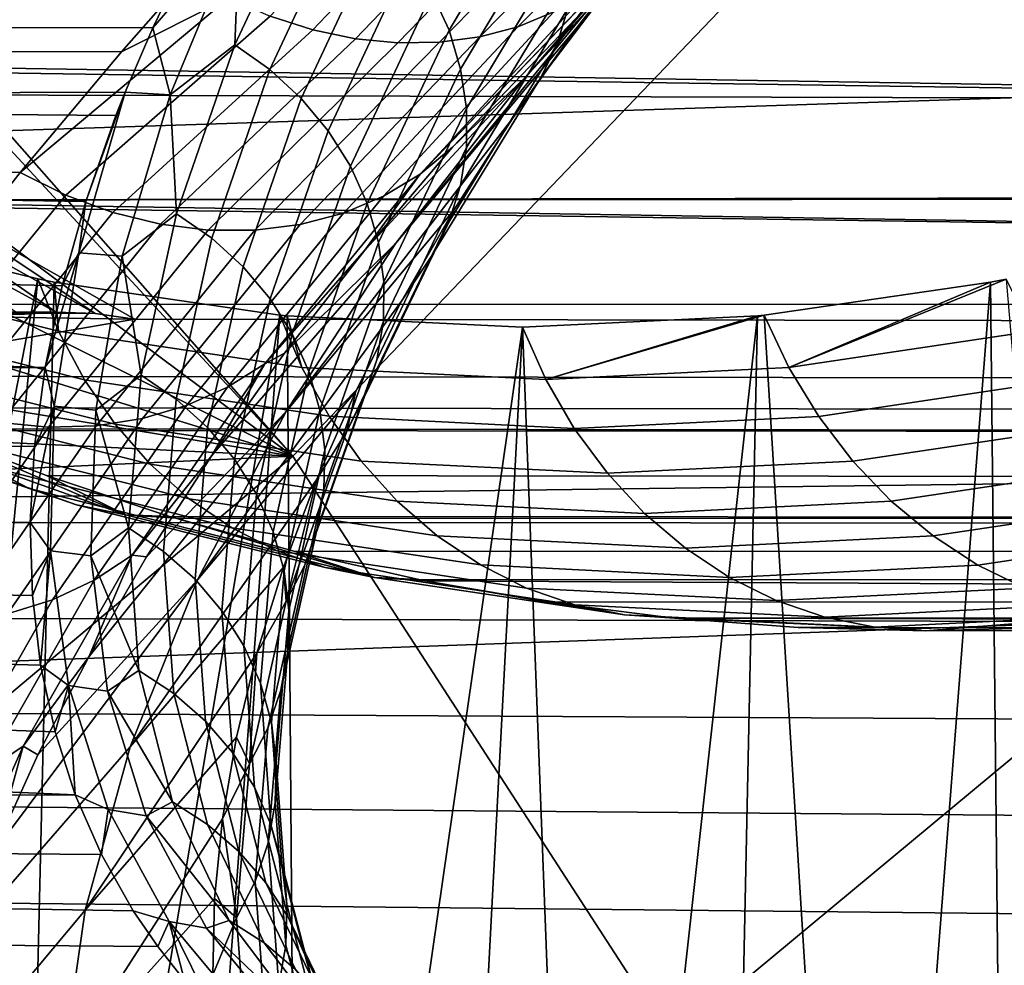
# Model space of a CAD drawing. Header units: metres. Extents: x -240 to 45, y -77 to 27.
# Tile 407 of 656: x -177.7 to -176.746, y -6.174 to -5.258. Entities that reach past the tile are written whole.
import ezdxf

# ---------------------------------------------------------------- set-up
doc = ezdxf.new("R2010")
doc.units = ezdxf.units.M
doc.layers.add('solid_102011X2', color=7, linetype='CONTINUOUS')

msp = doc.modelspace()

# ---------------------------------------------------------------- linework, layer by layer
at = {"layer": 'solid_102011X2'}
for points in [[(-176.311295, -5.618965, 306.317657), (-176.8311, -5.04986, 305.192413), (-176.327621, -4.420082, 305.59787), (-175.707748, -4.995234, 306.818787)], [(-176.691635, -4.814331, 346.432526), (-178.520508, -4.868309, 345.043213), (-178.387573, -5.38763, 344.89267), (-176.562241, -5.3279, 346.281921)], [(-176.93483, -5.00204, 288.428101), (-177.209381, -5.313276, 288.579071), (-177.064377, -5.155634, 288.254364), (-176.849106, -4.9178, 288.261261)], [(-177.435196, -5.680903, 304.680817), (-177.941284, -5.106142, 303.549133), (-177.854187, -5.003017, 303.621399), (-176.8311, -5.04986, 305.192413)], [(-176.93483, -5.00204, 288.428101), (-177.015396, -5.088372, 288.598755), (-177.209381, -5.313276, 288.579071)], [(-177.068115, -6.247555, 305.634003), (-177.435196, -5.680903, 304.680817), (-176.8311, -5.04986, 305.192413), (-176.311295, -5.618965, 306.317657)], [(-177.415985, -5.267563, 287.840149), (-177.457184, -5.25433, 287.825897), (-177.279648, -5.066448, 287.483551), (-177.238571, -5.081423, 287.49881)], [(-177.198563, -5.060447, 289.252808), (-177.30043, -5.23182, 289.605286), (-177.283859, -5.268116, 289.592499), (-177.181747, -5.096867, 289.240692)], [(-177.182327, -5.250366, 287.970673), (-177.217072, -5.264695, 287.944946), (-177.039322, -5.085276, 287.610657), (-177.004471, -5.071769, 287.638)], [(-177.041412, -5.074981, 288.828491), (-177.168686, -5.247058, 289.172272), (-177.179276, -5.282065, 289.151855), (-177.05127, -5.109769, 288.807343)], [(-177.374557, -5.276285, 287.856964), (-177.415985, -5.267563, 287.840149), (-177.238571, -5.081423, 287.49881), (-177.197159, -5.091785, 287.516815)], [(-177.217072, -5.264695, 287.944946), (-177.254166, -5.274549, 287.92038), (-177.076538, -5.094118, 287.584503), (-177.039322, -5.085276, 287.610657)], [(-177.33342, -5.280382, 287.876129), (-177.374557, -5.276285, 287.856964), (-177.197159, -5.091785, 287.516815), (-177.155975, -5.097394, 287.537262)], [(-177.090317, -5.176075, 288.772614), (-177.335373, -5.47442, 288.913605), (-177.209381, -5.313276, 288.579071), (-177.015396, -5.088372, 288.598755)], [(-177.254166, -5.274549, 287.92038), (-177.293106, -5.2798, 287.897339), (-177.115601, -5.098175, 287.559937), (-177.076538, -5.094118, 287.584503)], [(-177.293106, -5.2798, 287.897339), (-177.33342, -5.280382, 287.876129), (-177.155975, -5.097394, 287.537262), (-177.115601, -5.098175, 287.559937)], [(-177.181747, -5.096867, 289.240692), (-177.283859, -5.268116, 289.592499), (-177.272644, -5.30569, 289.577728), (-177.170181, -5.134474, 289.226288)], [(-177.435196, -5.680903, 304.680817), (-177.952698, -5.119415, 303.539612), (-177.941284, -5.106142, 303.549133)], [(-177.412399, -5.112912, 289.632385), (-177.491348, -5.282135, 289.996704), (-177.457382, -5.306265, 289.992218), (-177.378571, -5.137469, 289.629517)], [(-177.486923, -5.168279, 289.793701), (-177.491348, -5.282135, 289.996704), (-177.412399, -5.112912, 289.632385)], [(-177.05127, -5.109769, 288.807343), (-177.179276, -5.282065, 289.151855), (-177.195175, -5.314647, 289.130829), (-177.06633, -5.142052, 288.785278)], [(-177.435196, -5.680903, 304.680817), (-178.045395, -5.225366, 303.461823), (-177.952698, -5.119415, 303.539612)], [(-177.378571, -5.137469, 289.629517), (-177.457382, -5.306265, 289.992218), (-177.427032, -5.334305, 289.985321), (-177.348251, -5.165853, 289.623993)], [(-177.170181, -5.134474, 289.226288), (-177.272644, -5.30569, 289.577728), (-177.267014, -5.343808, 289.561279), (-177.164078, -5.172536, 289.209869)], [(-177.06633, -5.142052, 288.785278), (-177.195175, -5.314647, 289.130829), (-177.090317, -5.176075, 288.772614)], [(-177.601303, -5.288996, 287.940338), (-185.438766, -5.266358, 292.619965), (-185.457626, -5.16171, 292.497498), (-177.536911, -5.215713, 287.806671)], [(-178.180191, -5.152592, 291.735199), (-174.772461, -5.201239, 289.82309), (-174.668152, -5.28115, 289.996704), (-178.174957, -5.156924, 291.743896)], [(-178.174957, -5.156924, 291.743896), (-174.668152, -5.28115, 289.996704), (-174.561707, -5.356472, 290.173859), (-177.989868, -5.300267, 292.051941)], [(-177.311768, -5.407456, 288.336395), (-177.137344, -5.225485, 288.055817), (-177.064377, -5.155634, 288.254364), (-177.280502, -5.381362, 288.364685)], [(-177.209381, -5.313276, 288.579071), (-177.280502, -5.381362, 288.364685), (-177.064377, -5.155634, 288.254364)], [(-177.486923, -5.168279, 289.793701), (-177.529099, -5.179508, 289.844116), (-177.57103, -5.265611, 290.036194)], [(-177.486923, -5.168279, 289.793701), (-177.57103, -5.265611, 290.036194), (-177.554199, -5.330615, 290.150635)], [(-177.486923, -5.168279, 289.793701), (-177.554199, -5.330615, 290.150635), (-177.491348, -5.282135, 289.996704)], [(-177.348251, -5.165853, 289.623993), (-177.427032, -5.334305, 289.985321), (-177.400864, -5.365708, 289.976105), (-177.322037, -5.197509, 289.615845)], [(-179.659637, -5.187019, 291.13858), (-179.595978, -5.261386, 291.244537), (-177.57103, -5.265611, 290.036194), (-177.529099, -5.179508, 289.844116)], [(-177.090317, -5.176075, 288.772614), (-177.159424, -5.264685, 288.949524), (-177.335373, -5.47442, 288.913605)], [(-177.164078, -5.172536, 289.209869), (-177.267014, -5.343808, 289.561279), (-177.267059, -5.381728, 289.543457), (-177.163574, -5.21031, 289.191742)], [(-177.195175, -5.314647, 289.130829), (-177.159424, -5.264685, 288.949524), (-177.090317, -5.176075, 288.772614)], [(-177.322037, -5.197509, 289.615845), (-177.400864, -5.365708, 289.976105), (-177.37941, -5.399861, 289.964752), (-177.30043, -5.23182, 289.605286)], [(-177.311768, -5.407456, 288.336395), (-177.12204, -5.20952, 288.025238), (-177.137344, -5.225485, 288.055817)], [(-177.150375, -5.231749, 287.997284), (-177.12204, -5.20952, 288.025238), (-177.311768, -5.407456, 288.336395)], [(-170.958588, -5.321913, 299.077545), (-170.737427, -5.211436, 299.088623), (-178.045395, -5.225366, 303.461823)], [(-177.497604, -5.236757, 287.814362), (-177.601303, -5.288996, 287.940338), (-177.536911, -5.215713, 287.806671)], [(-177.163574, -5.21031, 289.191742), (-177.267059, -5.381728, 289.543457), (-177.272797, -5.418709, 289.524628), (-177.168686, -5.247058, 289.172272)], [(-177.435196, -5.680903, 304.680817), (-178.139725, -5.329855, 303.381866), (-178.045395, -5.225366, 303.461823)], [(-171.013687, -5.349365, 299.073975), (-170.958588, -5.321913, 299.077545), (-178.045395, -5.225366, 303.461823), (-178.139725, -5.329855, 303.381866)], [(-177.497604, -5.236757, 287.814362), (-177.699371, -5.406016, 288.156281), (-177.601303, -5.288996, 287.940338)], [(-177.457184, -5.25433, 287.825897), (-177.655304, -5.427859, 288.165405), (-177.699371, -5.406016, 288.156281), (-177.497604, -5.236757, 287.814362)], [(-177.30043, -5.23182, 289.605286), (-177.37941, -5.399861, 289.964752), (-177.363083, -5.436098, 289.951508), (-177.283859, -5.268116, 289.592499)], [(-177.150375, -5.231749, 287.997284), (-177.311768, -5.407456, 288.336395), (-177.347305, -5.429026, 288.308502), (-177.182327, -5.250366, 287.970673)], [(-177.168686, -5.247058, 289.172272), (-177.272797, -5.418709, 289.524628), (-177.284119, -5.454031, 289.505127), (-177.179276, -5.282065, 289.151855)], [(-177.415985, -5.267563, 287.840149), (-177.609787, -5.444614, 288.177826), (-177.655304, -5.427859, 288.165405), (-177.457184, -5.25433, 287.825897)], [(-177.182327, -5.250366, 287.970673), (-177.347305, -5.429026, 288.308502), (-177.386276, -5.445462, 288.281677), (-177.217072, -5.264695, 287.944946)], [(-177.699371, -5.406016, 288.156281), (-185.418793, -5.369528, 292.744904), (-185.438766, -5.266358, 292.619965), (-177.601303, -5.288996, 287.940338)], [(-179.595978, -5.261386, 291.244537), (-179.531143, -5.334107, 291.352448), (-177.597717, -5.328032, 290.178253), (-177.57103, -5.265611, 290.036194)], [(-177.554199, -5.330615, 290.150635), (-177.57103, -5.265611, 290.036194), (-177.597717, -5.328032, 290.178253)], [(-177.222427, -5.353575, 289.128937), (-177.441681, -5.637423, 289.258087), (-177.335373, -5.47442, 288.913605), (-177.159424, -5.264685, 288.949524)], [(-177.217072, -5.264695, 287.944946), (-177.386276, -5.445462, 288.281677), (-177.428055, -5.456505, 288.256409), (-177.254166, -5.274549, 287.92038)], [(-177.195175, -5.314647, 289.130829), (-177.222427, -5.353575, 289.128937), (-177.159424, -5.264685, 288.949524)], [(-177.374557, -5.276285, 287.856964), (-177.563583, -5.455992, 288.19342), (-177.609787, -5.444614, 288.177826), (-177.415985, -5.267563, 287.840149)], [(-177.33342, -5.280382, 287.876129), (-177.51741, -5.461812, 288.211914), (-177.563583, -5.455992, 288.19342), (-177.374557, -5.276285, 287.856964)], [(-177.254166, -5.274549, 287.92038), (-177.428055, -5.456505, 288.256409), (-177.472, -5.461984, 288.233002), (-177.293106, -5.2798, 287.897339)], [(-177.283859, -5.268116, 289.592499), (-177.363083, -5.436098, 289.951508), (-177.352188, -5.473712, 289.936584), (-177.272644, -5.30569, 289.577728)], [(-177.554199, -5.330615, 290.150635), (-177.547836, -5.445876, 290.366638), (-177.491348, -5.282135, 289.996704)], [(-177.491348, -5.282135, 289.996704), (-177.547836, -5.445876, 290.366638), (-177.513794, -5.469568, 290.360718), (-177.457382, -5.306265, 289.992218)], [(-177.293106, -5.2798, 287.897339), (-177.472, -5.461984, 288.233002), (-177.51741, -5.461812, 288.211914), (-177.33342, -5.280382, 287.876129)], [(-177.179276, -5.282065, 289.151855), (-177.284119, -5.454031, 289.505127), (-177.300781, -5.487003, 289.485352), (-177.195175, -5.314647, 289.130829)], [(-177.982635, -5.305471, 292.063965), (-177.989868, -5.300267, 292.051941), (-174.561707, -5.356472, 290.173859)], [(-177.792435, -5.432434, 292.380524), (-177.982635, -5.305471, 292.063965), (-174.561707, -5.356472, 290.173859), (-174.453217, -5.427042, 290.354431)], [(-177.457382, -5.306265, 289.992218), (-177.513794, -5.469568, 290.360718), (-177.483414, -5.497266, 290.3526), (-177.427032, -5.334305, 289.985321)], [(-177.365555, -5.481382, 288.558289), (-177.209381, -5.313276, 288.579071), (-177.335373, -5.47442, 288.913605), (-177.443207, -5.581118, 288.752167)], [(-177.365555, -5.481382, 288.558289), (-177.280502, -5.381362, 288.364685), (-177.209381, -5.313276, 288.579071)], [(-177.272644, -5.30569, 289.577728), (-177.352188, -5.473712, 289.936584), (-177.346954, -5.51197, 289.920319), (-177.267014, -5.343808, 289.561279)], [(-177.195175, -5.314647, 289.130829), (-177.300781, -5.487003, 289.485352), (-177.279266, -5.442341, 289.310638), (-177.222427, -5.353575, 289.128937)], [(-179.531143, -5.334107, 291.352448), (-177.606613, -5.350623, 290.230316), (-177.597717, -5.328032, 290.178253)], [(-176.562241, -5.3279, 346.281921), (-178.387573, -5.38763, 344.89267), (-178.241272, -5.898649, 344.72699), (-176.419846, -5.833262, 346.116211)], [(-177.435196, -5.680903, 304.680817), (-178.235535, -5.432661, 303.299744), (-178.139725, -5.329855, 303.381866)], [(-171.173889, -5.429104, 299.061615), (-171.013687, -5.349365, 299.073975), (-178.139725, -5.329855, 303.381866), (-178.235535, -5.432661, 303.299744)], [(-177.642456, -5.483758, 290.54007), (-177.597717, -5.328032, 290.178253), (-177.635864, -5.434045, 290.425903)], [(-177.642456, -5.483758, 290.54007), (-177.600586, -5.48713, 290.512451), (-177.554199, -5.330615, 290.150635), (-177.597717, -5.328032, 290.178253)], [(-177.635864, -5.434045, 290.425903), (-177.597717, -5.328032, 290.178253), (-177.606613, -5.350623, 290.230316)], [(-177.554199, -5.330615, 290.150635), (-177.600586, -5.48713, 290.512451), (-177.547836, -5.445876, 290.366638)], [(-179.531143, -5.334107, 291.352448), (-179.465149, -5.405067, 291.46228), (-177.635864, -5.434045, 290.425903), (-177.606613, -5.350623, 290.230316)], [(-177.427032, -5.334305, 289.985321), (-177.483414, -5.497266, 290.3526), (-177.457291, -5.528431, 290.342499), (-177.400864, -5.365708, 289.976105)], [(-177.267014, -5.343808, 289.561279), (-177.346954, -5.51197, 289.920319), (-177.347488, -5.550124, 289.903015), (-177.267059, -5.381728, 289.543457)], [(-177.222427, -5.353575, 289.128937), (-177.279266, -5.442341, 289.310638), (-177.441681, -5.637423, 289.258087)], [(-177.782104, -5.51165, 288.353699), (-185.397766, -5.471175, 292.872345), (-185.418793, -5.369528, 292.744904), (-177.699371, -5.406016, 288.156281)], [(-177.400864, -5.365708, 289.976105), (-177.457291, -5.528431, 290.342499), (-177.435944, -5.562454, 290.330566), (-177.37941, -5.399861, 289.964752)], [(-177.311768, -5.407456, 288.336395), (-177.280502, -5.381362, 288.364685), (-177.365555, -5.481382, 288.558289)], [(-177.267059, -5.381728, 289.543457), (-177.347488, -5.550124, 289.903015), (-177.35376, -5.587432, 289.88501), (-177.272797, -5.418709, 289.524628)], [(-177.37941, -5.399861, 289.964752), (-177.435944, -5.562454, 290.330566), (-177.419785, -5.598671, 290.317047), (-177.363083, -5.436098, 289.951508)], [(-179.465149, -5.405067, 291.46228), (-179.397964, -5.474387, 291.574066), (-177.658768, -5.515653, 290.622803), (-177.635864, -5.434045, 290.425903)], [(-177.655304, -5.427859, 288.165405), (-177.794174, -5.598248, 288.490692), (-177.782104, -5.51165, 288.353699), (-177.699371, -5.406016, 288.156281)], [(-177.311768, -5.407456, 288.336395), (-177.46225, -5.591303, 288.692444), (-177.498459, -5.61413, 288.666443), (-177.347305, -5.429026, 288.308502)], [(-177.311768, -5.407456, 288.336395), (-177.365555, -5.481382, 288.558289), (-177.46225, -5.591303, 288.692444)], [(-177.272797, -5.418709, 289.524628), (-177.35376, -5.587432, 289.88501), (-177.365662, -5.623165, 289.866638), (-177.284119, -5.454031, 289.505127)], [(-171.383133, -5.533055, 299.040802), (-171.173889, -5.429104, 299.061615), (-178.235535, -5.432661, 303.299744)], [(-177.609787, -5.444614, 288.177826), (-177.766434, -5.638447, 288.54892), (-177.794174, -5.598248, 288.490692), (-177.655304, -5.427859, 288.165405)], [(-177.786728, -5.435947, 292.390015), (-177.792435, -5.432434, 292.380524), (-174.453217, -5.427042, 290.354431), (-174.342789, -5.492676, 290.538208)], [(-177.347305, -5.429026, 288.308502), (-177.498459, -5.61413, 288.666443), (-177.538193, -5.631915, 288.641693), (-177.386276, -5.445462, 288.281677)], [(-177.435196, -5.680903, 304.680817), (-178.332809, -5.533798, 303.215485), (-178.235535, -5.432661, 303.299744)], [(-171.383133, -5.533055, 299.040802), (-178.235535, -5.432661, 303.299744), (-178.332809, -5.533798, 303.215485)], [(-177.841187, -5.445305, 292.419373), (-177.813889, -5.438321, 292.405548), (-177.664612, -5.541281, 292.701111)], [(-177.813889, -5.438321, 292.405548), (-177.786728, -5.435947, 292.390015), (-177.626923, -5.542746, 292.710876)], [(-177.813889, -5.438321, 292.405548), (-177.626923, -5.542746, 292.710876), (-177.664612, -5.541281, 292.701111)], [(-177.786728, -5.435947, 292.390015), (-174.342789, -5.492676, 290.538208), (-174.230545, -5.553219, 290.725006), (-177.588379, -5.548115, 292.720123)], [(-177.626923, -5.542746, 292.710876), (-177.786728, -5.435947, 292.390015), (-177.588379, -5.548115, 292.720123)], [(-177.642456, -5.483758, 290.54007), (-177.635864, -5.434045, 290.425903), (-177.658768, -5.515653, 290.622803)], [(-177.363083, -5.436098, 289.951508), (-177.419785, -5.598671, 290.317047), (-177.409134, -5.636377, 290.302185), (-177.352188, -5.473712, 289.936584)], [(-177.841187, -5.445305, 292.419373), (-177.664612, -5.541281, 292.701111), (-177.70047, -5.543523, 292.691101)], [(-177.563583, -5.455992, 288.19342), (-177.719208, -5.648341, 288.562317), (-177.766434, -5.638447, 288.54892), (-177.609787, -5.444614, 288.177826)], [(-177.600586, -5.48713, 290.512451), (-177.582275, -5.602427, 290.741486), (-177.547836, -5.445876, 290.366638)], [(-177.547836, -5.445876, 290.366638), (-177.582275, -5.602427, 290.741486), (-177.548157, -5.625658, 290.734253), (-177.513794, -5.469568, 290.360718)], [(-177.386276, -5.445462, 288.281677), (-177.538193, -5.631915, 288.641693), (-177.580811, -5.64438, 288.618561), (-177.428055, -5.456505, 288.256409)], [(-177.329834, -5.530526, 289.494324), (-177.52771, -5.800645, 289.612518), (-177.441681, -5.637423, 289.258087), (-177.279266, -5.442341, 289.310638)], [(-177.300781, -5.487003, 289.485352), (-177.329834, -5.530526, 289.494324), (-177.279266, -5.442341, 289.310638)], [(-177.51741, -5.461812, 288.211914), (-177.672043, -5.652658, 288.578552), (-177.719208, -5.648341, 288.562317), (-177.563583, -5.455992, 288.19342)], [(-177.428055, -5.456505, 288.256409), (-177.580811, -5.64438, 288.618561), (-177.625656, -5.651331, 288.597382), (-177.472, -5.461984, 288.233002)], [(-177.284119, -5.454031, 289.505127), (-177.365662, -5.623165, 289.866638), (-177.38295, -5.656626, 289.848297), (-177.300781, -5.487003, 289.485352)], [(-177.941452, -6.386995, 293.998108), (-177.889069, -5.458399, 294.085297), (-177.682434, -5.509082, 294.429199), (-177.857666, -6.410566, 294.137573)], [(-177.662308, -5.559594, 294.411163), (-177.682434, -5.509082, 294.429199), (-177.889069, -5.458399, 294.085297), (-177.897018, -5.50065, 294.020538)], [(-177.472, -5.461984, 288.233002), (-177.625656, -5.651331, 288.597382), (-177.672043, -5.652658, 288.578552), (-177.51741, -5.461812, 288.211914)], [(-179.397964, -5.474387, 291.574066), (-179.329681, -5.541905, 291.687744), (-177.675323, -5.594894, 290.820099), (-177.658768, -5.515653, 290.622803)], [(-177.513657, -5.680277, 288.946167), (-177.335373, -5.47442, 288.913605), (-177.441681, -5.637423, 289.258087), (-177.57692, -5.778431, 289.14032)], [(-177.513794, -5.469568, 290.360718), (-177.548157, -5.625658, 290.734253), (-177.517761, -5.653002, 290.725128), (-177.483414, -5.497266, 290.3526)], [(-177.513657, -5.680277, 288.946167), (-177.443207, -5.581118, 288.752167), (-177.335373, -5.47442, 288.913605)], [(-177.352188, -5.473712, 289.936584), (-177.409134, -5.636377, 290.302185), (-177.40419, -5.674835, 290.286316), (-177.346954, -5.51197, 289.920319)], [(-177.642456, -5.483758, 290.54007), (-177.658768, -5.515653, 290.622803), (-177.675323, -5.594894, 290.820099)], [(-177.642456, -5.483758, 290.54007), (-177.675323, -5.594894, 290.820099), (-177.666672, -5.632301, 290.905975)], [(-177.666672, -5.632301, 290.905975), (-177.626236, -5.636435, 290.87851), (-177.600586, -5.48713, 290.512451), (-177.642456, -5.483758, 290.54007)], [(-177.46225, -5.591303, 288.692444), (-177.365555, -5.481382, 288.558289), (-177.443207, -5.581118, 288.752167)], [(-177.600586, -5.48713, 290.512451), (-177.626236, -5.636435, 290.87851), (-177.582275, -5.602427, 290.741486)], [(-177.300781, -5.487003, 289.485352), (-177.38295, -5.656626, 289.848297), (-177.374161, -5.617815, 289.67981), (-177.329834, -5.530526, 289.494324)], [(-177.637222, -5.606746, 294.390442), (-177.662308, -5.559594, 294.411163), (-177.897018, -5.50065, 294.020538), (-177.873199, -5.547486, 293.997711)], [(-177.483414, -5.497266, 290.3526), (-177.517761, -5.653002, 290.725128), (-177.491653, -5.683928, 290.714264), (-177.457291, -5.528431, 290.342499)], [(-177.857666, -6.410566, 294.137573), (-177.682434, -5.509082, 294.429199), (-177.773453, -6.431432, 294.27771)], [(-177.773453, -6.431432, 294.27771), (-177.682434, -5.509082, 294.429199), (-177.666428, -5.512225, 294.455841), (-177.688934, -6.449533, 294.418365)], [(-177.688934, -6.449533, 294.418365), (-177.666428, -5.512225, 294.455841), (-177.447784, -5.544192, 294.819733), (-177.604004, -6.464914, 294.559723)], [(-177.666428, -5.512225, 294.455841), (-177.682434, -5.509082, 294.429199), (-177.662308, -5.559594, 294.411163)], [(-177.426346, -5.594897, 294.803864), (-177.447784, -5.544192, 294.819733), (-177.666428, -5.512225, 294.455841), (-177.662308, -5.559594, 294.411163)], [(-177.346954, -5.51197, 289.920319), (-177.40419, -5.674835, 290.286316), (-177.40506, -5.713296, 290.269714), (-177.347488, -5.550124, 289.903015)], [(-176.759125, -5.512226, 295.965851), (-176.97847, -5.544262, 295.6008), (-176.954407, -5.594967, 295.589294)], [(-176.834259, -6.477532, 295.84079), (-176.919586, -6.487346, 295.698792), (-176.97847, -5.544262, 295.6008), (-176.759125, -5.512226, 295.965851)], [(-176.74382, -5.509223, 295.991302), (-176.759125, -5.512226, 295.965851), (-176.954407, -5.594967, 295.589294)], [(-176.71846, -5.559735, 295.981995), (-176.74382, -5.509223, 295.991302), (-176.954407, -5.594967, 295.589294)], [(-176.834259, -6.477532, 295.84079), (-176.759125, -5.512226, 295.965851), (-176.749054, -6.46491, 295.982605)], [(-176.664124, -6.449529, 296.123962), (-176.749054, -6.46491, 295.982605), (-176.759125, -5.512226, 295.965851), (-176.74382, -5.509223, 295.991302)], [(-171.59964, -5.640705, 299.012909), (-171.383133, -5.533055, 299.040802), (-178.332809, -5.533798, 303.215485), (-178.431503, -5.633268, 303.129028)], [(-177.435196, -5.680903, 304.680817), (-178.431503, -5.633268, 303.129028), (-178.332809, -5.533798, 303.215485)], [(-177.329834, -5.530526, 289.494324), (-177.374161, -5.617815, 289.67981), (-177.52771, -5.800645, 289.612518)], [(-177.457291, -5.528431, 290.342499), (-177.491653, -5.683928, 290.714264), (-177.470352, -5.71783, 290.701935), (-177.435944, -5.562454, 290.330566)], [(-179.329681, -5.541905, 291.687744), (-179.260345, -5.607443, 291.803101), (-177.675323, -5.594894, 290.820099)], [(-177.70047, -5.543523, 292.691101), (-177.664612, -5.541281, 292.701111), (-178.054108, -5.54038, 292.924896)], [(-177.664612, -5.541281, 292.701111), (-178.038742, -5.541394, 292.950989), (-178.054108, -5.54038, 292.924896)], [(-177.664612, -5.541281, 292.701111), (-177.626923, -5.542746, 292.710876), (-178.038742, -5.541394, 292.950989)], [(-178.038742, -5.541394, 292.950989), (-177.588379, -5.548115, 292.720123), (-177.90863, -5.603424, 293.16806), (-177.806, -5.547541, 292.848358)], [(-177.626923, -5.542746, 292.710876), (-177.588379, -5.548115, 292.720123), (-178.038742, -5.541394, 292.950989)], [(-177.588379, -5.548115, 292.720123), (-174.230545, -5.553219, 290.725006), (-174.116623, -5.608521, 290.914612), (-177.90863, -5.603424, 293.16806)], [(-177.607468, -5.649927, 294.367371), (-177.637222, -5.606746, 294.390442), (-177.873199, -5.547486, 293.997711), (-177.844589, -5.590378, 293.972748)], [(-177.604004, -6.464914, 294.559723), (-177.447784, -5.544192, 294.819733), (-177.518799, -6.477536, 294.701538)], [(-177.433456, -6.487349, 294.843567), (-177.518799, -6.477536, 294.701538), (-177.447784, -5.544192, 294.819733), (-177.44075, -5.54488, 294.831451)], [(-177.44075, -5.54488, 294.831451), (-177.447784, -5.544192, 294.819733), (-177.426346, -5.594897, 294.803864)], [(-177.44075, -5.54488, 294.831451), (-177.426346, -5.594897, 294.803864), (-177.190018, -5.606646, 295.197174), (-177.212769, -5.555875, 295.210846)], [(-177.347992, -6.494358, 294.985809), (-177.433456, -6.487349, 294.843567), (-177.44075, -5.54488, 294.831451), (-177.212769, -5.555875, 295.210846)], [(-177.347488, -5.550124, 289.903015), (-177.40506, -5.713296, 290.269714), (-177.411713, -5.751009, 290.252716), (-177.35376, -5.587432, 289.88501)], [(-177.190018, -5.606646, 295.197174), (-176.984802, -5.54488, 295.59024), (-177.212769, -5.555875, 295.210846)], [(-177.090714, -6.498573, 295.414001), (-177.176544, -6.5, 295.271149), (-177.212769, -5.555875, 295.210846), (-176.984802, -5.54488, 295.59024)], [(-177.190018, -5.606646, 295.197174), (-176.97847, -5.544262, 295.6008), (-176.984802, -5.54488, 295.59024)], [(-177.190018, -5.606646, 295.197174), (-176.954407, -5.594967, 295.589294), (-176.97847, -5.544262, 295.6008)], [(-177.090714, -6.498573, 295.414001), (-176.984802, -5.54488, 295.59024), (-177.005066, -6.494355, 295.556519)], [(-176.919586, -6.487346, 295.698792), (-177.005066, -6.494355, 295.556519), (-176.984802, -5.54488, 295.59024), (-176.97847, -5.544262, 295.6008)], [(-177.400024, -5.642236, 294.785217), (-177.426346, -5.594897, 294.803864), (-177.662308, -5.559594, 294.411163), (-177.637222, -5.606746, 294.390442)], [(-177.435944, -5.562454, 290.330566), (-177.470352, -5.71783, 290.701935), (-177.454285, -5.754048, 290.688293), (-177.419785, -5.598671, 290.317047)], [(-177.347992, -6.494358, 294.985809), (-177.212769, -5.555875, 295.210846), (-177.26236, -6.498575, 295.128326)], [(-177.26236, -6.498575, 295.128326), (-177.212769, -5.555875, 295.210846), (-177.176544, -6.5, 295.271149)], [(-176.688385, -5.606888, 295.969574), (-176.71846, -5.559735, 295.981995), (-176.954407, -5.594967, 295.589294), (-176.925583, -5.642307, 295.574799)], [(-177.46225, -5.591303, 288.692444), (-177.443207, -5.581118, 288.752167), (-177.513657, -5.680277, 288.946167)], [(-177.573425, -5.68857, 294.342285), (-177.607468, -5.649927, 294.367371), (-177.844589, -5.590378, 293.972748), (-177.811584, -5.628762, 293.945923)], [(-177.46225, -5.591303, 288.692444), (-177.590881, -5.776954, 289.056549), (-177.627777, -5.800933, 289.032654), (-177.498459, -5.61413, 288.666443)], [(-177.46225, -5.591303, 288.692444), (-177.513657, -5.680277, 288.946167), (-177.590881, -5.776954, 289.056549)], [(-177.35376, -5.587432, 289.88501), (-177.411713, -5.751009, 290.252716), (-177.424011, -5.787239, 290.235657), (-177.365662, -5.623165, 289.866638)], [(-179.260345, -5.607443, 291.803101), (-179.189957, -5.671084, 291.920258), (-177.685577, -5.67159, 291.017609), (-177.675323, -5.594894, 290.820099)], [(-177.666672, -5.632301, 290.905975), (-177.675323, -5.594894, 290.820099), (-177.685577, -5.67159, 291.017609)], [(-177.419785, -5.598671, 290.317047), (-177.454285, -5.754048, 290.688293), (-177.443741, -5.791876, 290.673676), (-177.409134, -5.636377, 290.302185)], [(-177.426346, -5.594897, 294.803864), (-177.400024, -5.642236, 294.785217), (-177.162445, -5.654047, 295.180603), (-177.190018, -5.606646, 295.197174)], [(-177.190018, -5.606646, 295.197174), (-177.162445, -5.654047, 295.180603), (-176.925583, -5.642307, 295.574799), (-176.954407, -5.594967, 295.589294)], [(-177.690689, -5.712169, 293.858124), (-177.734116, -5.69006, 293.888214), (-177.972076, -5.605544, 293.492218), (-177.929245, -5.62744, 293.46109)], [(-177.90863, -5.603424, 293.16806), (-174.116623, -5.608521, 290.914612), (-174.00116, -5.658421, 291.10675), (-177.792068, -5.654364, 293.362061)], [(-177.369125, -5.685589, 294.764038), (-177.400024, -5.642236, 294.785217), (-177.637222, -5.606746, 294.390442), (-177.607468, -5.649927, 294.367371)], [(-177.626236, -5.636435, 290.87851), (-177.594574, -5.750447, 291.120514), (-177.582275, -5.602427, 290.741486)], [(-177.582275, -5.602427, 290.741486), (-177.594574, -5.750447, 291.120514), (-177.560425, -5.773204, 291.11203), (-177.548157, -5.625658, 290.734253)], [(-176.654037, -5.650069, 295.954132), (-176.688385, -5.606888, 295.969574), (-176.925583, -5.642307, 295.574799), (-176.892395, -5.68566, 295.557465)], [(-177.498459, -5.61413, 288.666443), (-177.627777, -5.800933, 289.032654), (-177.668259, -5.819949, 289.010132), (-177.538193, -5.631915, 288.641693)], [(-177.412247, -5.703934, 289.867279), (-177.592819, -5.962436, 289.976929), (-177.52771, -5.800645, 289.612518), (-177.374161, -5.617815, 289.67981)], [(-177.38295, -5.656626, 289.848297), (-177.412247, -5.703934, 289.867279), (-177.374161, -5.617815, 289.67981)], [(-176.980164, -6.816171, 306.213409), (-177.068115, -6.247555, 305.634003), (-176.311295, -5.618965, 306.317657), (-175.930893, -6.179678, 307.266846)], [(-177.644867, -5.728171, 293.827667), (-177.690689, -5.712169, 293.858124), (-177.929245, -5.62744, 293.46109), (-177.88385, -5.643289, 293.429932)], [(-177.535553, -5.722169, 294.31546), (-177.573425, -5.68857, 294.342285), (-177.811584, -5.628762, 293.945923), (-177.774597, -5.662136, 293.917633)], [(-177.548157, -5.625658, 290.734253), (-177.560425, -5.773204, 291.11203), (-177.529999, -5.800188, 291.101929), (-177.517761, -5.653002, 290.725128)], [(-177.365662, -5.623165, 289.866638), (-177.424011, -5.787239, 290.235657), (-177.441757, -5.821279, 290.218842), (-177.38295, -5.656626, 289.848297)], [(-177.435196, -5.680903, 304.680817), (-178.531387, -5.730823, 303.040497), (-178.431503, -5.633268, 303.129028)], [(-171.59964, -5.640705, 299.012909), (-178.431503, -5.633268, 303.129028), (-178.531387, -5.730823, 303.040497)], [(-177.538193, -5.631915, 288.641693), (-177.668259, -5.819949, 289.010132), (-177.711685, -5.833704, 288.989319), (-177.580811, -5.64438, 288.618561)], [(-177.666672, -5.632301, 290.905975), (-177.685577, -5.67159, 291.017609), (-177.689636, -5.7453, 291.214478)], [(-177.666672, -5.632301, 290.905975), (-177.689636, -5.7453, 291.214478), (-177.670166, -5.772469, 291.275269)], [(-177.633072, -5.875241, 289.334595), (-177.441681, -5.637423, 289.258087), (-177.52771, -5.800645, 289.612518), (-177.682251, -5.970414, 289.5289)], [(-177.670166, -5.772469, 291.275269), (-177.631027, -5.777328, 291.248108), (-177.626236, -5.636435, 290.87851), (-177.666672, -5.632301, 290.905975)], [(-177.633072, -5.875241, 289.334595), (-177.57692, -5.778431, 289.14032), (-177.441681, -5.637423, 289.258087)], [(-177.626236, -5.636435, 290.87851), (-177.631027, -5.777328, 291.248108), (-177.594574, -5.750447, 291.120514)], [(-177.409134, -5.636377, 290.302185), (-177.443741, -5.791876, 290.673676), (-177.43895, -5.830575, 290.658356), (-177.40419, -5.674835, 290.286316)], [(-171.814056, -5.747833, 298.977814), (-171.59964, -5.640705, 299.012909), (-178.531387, -5.730823, 303.040497), (-178.546051, -5.74488, 303.027435)], [(-177.597275, -5.737857, 293.797302), (-177.644867, -5.728171, 293.827667), (-177.88385, -5.643289, 293.429932), (-177.836517, -5.652882, 293.399139)], [(-177.672043, -5.652658, 288.578552), (-177.804596, -5.84465, 288.954163), (-177.852631, -5.841671, 288.940338), (-177.719208, -5.648341, 288.562317)], [(-177.580811, -5.64438, 288.618561), (-177.711685, -5.833704, 288.989319), (-177.75737, -5.84198, 288.970581), (-177.625656, -5.651331, 288.597382)], [(-177.400024, -5.642236, 294.785217), (-177.369125, -5.685589, 294.764038), (-177.130402, -5.697457, 295.161346), (-177.162445, -5.654047, 295.180603)], [(-177.162445, -5.654047, 295.180603), (-177.130402, -5.697457, 295.161346), (-176.892395, -5.68566, 295.557465), (-176.925583, -5.642307, 295.574799)], [(-177.597275, -5.737857, 293.797302), (-177.836517, -5.652882, 293.399139), (-177.787857, -5.65609, 293.36908)], [(-177.625656, -5.651331, 288.597382), (-177.75737, -5.84198, 288.970581), (-177.804596, -5.84465, 288.954163), (-177.672043, -5.652658, 288.578552)], [(-177.787857, -5.65609, 293.36908), (-177.792068, -5.654364, 293.362061), (-174.00116, -5.658421, 291.10675)], [(-177.787857, -5.65609, 293.36908), (-174.00116, -5.658421, 291.10675), (-173.884277, -5.702795, 291.30127), (-177.674042, -5.699669, 293.558472)], [(-177.597275, -5.737857, 293.797302), (-177.787857, -5.65609, 293.36908), (-177.674042, -5.699669, 293.558472)], [(-177.334045, -5.724386, 294.740662), (-177.369125, -5.685589, 294.764038), (-177.607468, -5.649927, 294.367371), (-177.573425, -5.68857, 294.342285)], [(-177.517761, -5.653002, 290.725128), (-177.529999, -5.800188, 291.101929), (-177.503876, -5.830872, 291.090454), (-177.491653, -5.683928, 290.714264)], [(-177.38295, -5.656626, 289.848297), (-177.441757, -5.821279, 290.218842), (-177.412247, -5.703934, 289.867279)], [(-176.615906, -5.688714, 295.935852), (-176.654037, -5.650069, 295.954132), (-176.892395, -5.68566, 295.557465), (-176.855286, -5.724458, 295.537476)], [(-177.494324, -5.750281, 294.287323), (-177.535553, -5.722169, 294.31546), (-177.774597, -5.662136, 293.917633), (-177.734116, -5.69006, 293.888214)], [(-179.189957, -5.671084, 291.920258), (-179.118515, -5.732779, 292.039154), (-177.689636, -5.7453, 291.214478), (-177.685577, -5.67159, 291.017609)], [(-177.40419, -5.674835, 290.286316), (-177.43895, -5.830575, 290.658356), (-177.439987, -5.869391, 290.642609), (-177.40506, -5.713296, 290.269714)], [(-178.192184, -6.317167, 303.983704), (-178.546051, -5.74488, 303.027435), (-178.531387, -5.730823, 303.040497), (-177.435196, -5.680903, 304.680817)], [(-178.109604, -6.891724, 304.570312), (-178.192184, -6.317167, 303.983704), (-177.435196, -5.680903, 304.680817), (-177.068115, -6.247555, 305.634003)], [(-177.590881, -5.776954, 289.056549), (-177.513657, -5.680277, 288.946167), (-177.57692, -5.778431, 289.14032)], [(-177.491653, -5.683928, 290.714264), (-177.503876, -5.830872, 291.090454), (-177.48259, -5.864657, 291.077789), (-177.470352, -5.71783, 290.701935)], [(-177.369125, -5.685589, 294.764038), (-177.334045, -5.724386, 294.740662), (-177.094315, -5.736305, 295.139648), (-177.130402, -5.697457, 295.161346)], [(-177.130402, -5.697457, 295.161346), (-177.094315, -5.736305, 295.139648), (-176.855286, -5.724458, 295.537476), (-176.892395, -5.68566, 295.557465)], [(-177.450302, -5.772539, 294.258179), (-177.494324, -5.750281, 294.287323), (-177.734116, -5.69006, 293.888214), (-177.690689, -5.712169, 293.858124)], [(-177.295273, -5.758119, 294.715332), (-177.334045, -5.724386, 294.740662), (-177.573425, -5.68857, 294.342285), (-177.535553, -5.722169, 294.31546)], [(-176.574463, -5.722312, 295.914978), (-176.615906, -5.688714, 295.935852), (-176.855286, -5.724458, 295.537476), (-176.814728, -5.75819, 295.515106)], [(-177.674042, -5.699669, 293.558472), (-173.884277, -5.702795, 291.30127), (-173.76619, -5.741505, 291.497803), (-177.554749, -5.739201, 293.757019)], [(-177.597275, -5.737857, 293.797302), (-177.674042, -5.699669, 293.558472), (-177.554749, -5.739201, 293.757019)], [(-177.412247, -5.703934, 289.867279), (-177.444153, -5.788569, 290.056396), (-177.592819, -5.962436, 289.976929)], [(-177.441757, -5.821279, 290.218842), (-177.444153, -5.788569, 290.056396), (-177.412247, -5.703934, 289.867279)], [(-177.404053, -5.78865, 294.228455), (-177.450302, -5.772539, 294.258179), (-177.690689, -5.712169, 293.858124), (-177.644867, -5.728171, 293.827667)], [(-177.40506, -5.713296, 290.269714), (-177.439987, -5.869391, 290.642609), (-177.446838, -5.907567, 290.62677), (-177.411713, -5.751009, 290.252716)], [(-177.253311, -5.786343, 294.688446), (-177.295273, -5.758119, 294.715332), (-177.535553, -5.722169, 294.31546), (-177.494324, -5.750281, 294.287323)], [(-177.470352, -5.71783, 290.701935), (-177.48259, -5.864657, 291.077789), (-177.466522, -5.900886, 291.064178), (-177.454285, -5.754048, 290.688293)], [(-177.334045, -5.724386, 294.740662), (-177.295273, -5.758119, 294.715332), (-177.054642, -5.770082, 295.115814), (-177.094315, -5.736305, 295.139648)], [(-177.094315, -5.736305, 295.139648), (-177.054642, -5.770082, 295.115814), (-176.814728, -5.75819, 295.515106), (-176.855286, -5.724458, 295.537476)], [(-176.530258, -5.750426, 295.891815), (-176.574463, -5.722312, 295.914978), (-176.814728, -5.75819, 295.515106), (-176.771271, -5.786415, 295.490692)], [(-179.118515, -5.732779, 292.039154), (-179.046066, -5.792392, 292.159729), (-177.687607, -5.815995, 291.410736), (-177.689636, -5.7453, 291.214478)], [(-177.356186, -5.798401, 294.198517), (-177.404053, -5.78865, 294.228455), (-177.644867, -5.728171, 293.827667), (-177.597275, -5.737857, 293.797302)], [(-177.597275, -5.737857, 293.797302), (-177.554749, -5.739201, 293.757019), (-177.548523, -5.741094, 293.767395)], [(-177.356186, -5.798401, 294.198517), (-177.597275, -5.737857, 293.797302), (-177.548523, -5.741094, 293.767395)], [(-177.548523, -5.741094, 293.767395), (-177.554749, -5.739201, 293.757019), (-173.76619, -5.741505, 291.497803)], [(-177.548523, -5.741094, 293.767395), (-173.76619, -5.741505, 291.497803), (-173.646988, -5.774465, 291.696198), (-177.434372, -5.772847, 293.957367)], [(-177.356186, -5.798401, 294.198517), (-177.548523, -5.741094, 293.767395), (-177.434372, -5.772847, 293.957367)], [(-172.026474, -5.85431, 298.935425), (-171.814056, -5.747833, 298.977814), (-178.546051, -5.74488, 303.027435), (-178.642334, -5.835659, 302.940948)], [(-177.670166, -5.772469, 291.275269), (-177.689636, -5.7453, 291.214478), (-177.687607, -5.815995, 291.410736)], [(-177.631027, -5.777328, 291.248108), (-177.584534, -5.888676, 291.502655), (-177.594574, -5.750447, 291.120514)], [(-177.594574, -5.750447, 291.120514), (-177.584534, -5.888676, 291.502655), (-177.5504, -5.910958, 291.492981), (-177.560425, -5.773204, 291.11203)], [(-177.208694, -5.808689, 294.660309), (-177.253311, -5.786343, 294.688446), (-177.494324, -5.750281, 294.287323), (-177.450302, -5.772539, 294.258179)], [(-177.411713, -5.751009, 290.252716), (-177.446838, -5.907567, 290.62677), (-177.459381, -5.944357, 290.611115), (-177.424011, -5.787239, 290.235657)], [(-176.483871, -5.772684, 295.866608), (-176.530258, -5.750426, 295.891815), (-176.771271, -5.786415, 295.490692), (-176.725479, -5.808761, 295.464508)], [(-177.454285, -5.754048, 290.688293), (-177.466522, -5.900886, 291.064178), (-177.456009, -5.938851, 291.049896), (-177.443741, -5.791876, 290.673676)], [(-177.295273, -5.758119, 294.715332), (-177.253311, -5.786343, 294.688446), (-177.011932, -5.798343, 295.090149), (-177.054642, -5.770082, 295.115814)], [(-177.054642, -5.770082, 295.115814), (-177.011932, -5.798343, 295.090149), (-176.771271, -5.786415, 295.490692), (-176.814728, -5.75819, 295.515106)], [(-177.670166, -5.772469, 291.275269), (-177.687607, -5.815995, 291.410736), (-177.679596, -5.883549, 291.606232)], [(-177.670166, -5.772469, 291.275269), (-177.679596, -5.883549, 291.606232), (-177.65274, -5.903139, 291.647095)], [(-177.65274, -5.903139, 291.647095), (-177.614731, -5.908679, 291.620331), (-177.631027, -5.777328, 291.248108), (-177.670166, -5.772469, 291.275269)], [(-177.162018, -5.824863, 294.631287), (-177.208694, -5.808689, 294.660309), (-177.450302, -5.772539, 294.258179), (-177.404053, -5.78865, 294.228455)], [(-177.590881, -5.776954, 289.056549), (-177.696503, -5.961941, 289.428711), (-177.734055, -5.987046, 289.407104), (-177.627777, -5.800933, 289.032654)], [(-177.590881, -5.776954, 289.056549), (-177.633072, -5.875241, 289.334595), (-177.696503, -5.961941, 289.428711)], [(-177.590881, -5.776954, 289.056549), (-177.57692, -5.778431, 289.14032), (-177.633072, -5.875241, 289.334595)], [(-177.631027, -5.777328, 291.248108), (-177.614731, -5.908679, 291.620331), (-177.584534, -5.888676, 291.502655)], [(-177.560425, -5.773204, 291.11203), (-177.5504, -5.910958, 291.492981), (-177.519958, -5.937582, 291.481995), (-177.529999, -5.800188, 291.101929)], [(-177.434372, -5.772847, 293.957367), (-173.646988, -5.774465, 291.696198), (-173.526932, -5.801554, 291.896027), (-177.313065, -5.800513, 294.159241)], [(-177.356186, -5.798401, 294.198517), (-177.434372, -5.772847, 293.957367), (-177.313065, -5.800513, 294.159241)], [(-177.470016, -5.871745, 290.24765), (-177.636536, -6.120919, 290.350372), (-177.592819, -5.962436, 289.976929), (-177.444153, -5.788569, 290.056396)], [(-177.424011, -5.787239, 290.235657), (-177.459381, -5.944357, 290.611115), (-177.477356, -5.979044, 290.595978), (-177.441757, -5.821279, 290.218842)], [(-177.441757, -5.821279, 290.218842), (-177.470016, -5.871745, 290.24765), (-177.444153, -5.788569, 290.056396)], [(-177.113892, -5.834654, 294.601776), (-177.162018, -5.824863, 294.631287), (-177.404053, -5.78865, 294.228455), (-177.356186, -5.798401, 294.198517)], [(-177.253311, -5.786343, 294.688446), (-177.208694, -5.808689, 294.660309), (-176.966721, -5.820719, 295.062988), (-177.011932, -5.798343, 295.090149)], [(-177.011932, -5.798343, 295.090149), (-176.966721, -5.820719, 295.062988), (-176.725479, -5.808761, 295.464508), (-176.771271, -5.786415, 295.490692)], [(-179.046066, -5.792392, 292.159729), (-178.97258, -5.849951, 292.282043), (-177.679596, -5.883549, 291.606232), (-177.687607, -5.815995, 291.410736)], [(-177.627777, -5.800933, 289.032654), (-177.734055, -5.987046, 289.407104), (-177.775208, -6.007251, 289.386963), (-177.668259, -5.819949, 289.010132)], [(-177.724579, -6.06369, 289.723145), (-177.52771, -5.800645, 289.612518), (-177.592819, -5.962436, 289.976929), (-177.760147, -6.154818, 289.917297)], [(-177.724579, -6.06369, 289.723145), (-177.682251, -5.970414, 289.5289), (-177.52771, -5.800645, 289.612518)], [(-177.529999, -5.800188, 291.101929), (-177.519958, -5.937582, 291.481995), (-177.49382, -5.968028, 291.46994), (-177.503876, -5.830872, 291.090454)], [(-177.443741, -5.791876, 290.673676), (-177.456009, -5.938851, 291.049896), (-177.451248, -5.977811, 291.035248), (-177.43895, -5.830575, 290.658356)], [(-177.356186, -5.798401, 294.198517), (-177.313065, -5.800513, 294.159241), (-177.307343, -5.801664, 294.168762)], [(-177.113892, -5.834654, 294.601776), (-177.356186, -5.798401, 294.198517), (-177.307343, -5.801664, 294.168762)], [(-177.313065, -5.800513, 294.159241), (-173.526932, -5.801554, 291.896027), (-173.406113, -5.822705, 292.097076), (-177.307343, -5.801664, 294.168762)], [(-177.19101, -5.822114, 294.362396), (-177.307343, -5.801664, 294.168762), (-173.406113, -5.822705, 292.097076)], [(-177.113892, -5.834654, 294.601776), (-177.307343, -5.801664, 294.168762), (-177.19101, -5.822114, 294.362396)], [(-177.208694, -5.808689, 294.660309), (-177.162018, -5.824863, 294.631287), (-176.919617, -5.836915, 295.034698), (-176.966721, -5.820719, 295.062988)], [(-176.966721, -5.820719, 295.062988), (-176.919617, -5.836915, 295.034698), (-176.677948, -5.824936, 295.43689), (-176.725479, -5.808761, 295.464508)], [(-177.668259, -5.819949, 289.010132), (-177.775208, -6.007251, 289.386963), (-177.819336, -6.022239, 289.368652), (-177.711685, -5.833704, 288.989319)], [(-177.441757, -5.821279, 290.218842), (-177.477356, -5.979044, 290.595978), (-177.470016, -5.871745, 290.24765)], [(-177.19101, -5.822114, 294.362396), (-173.406113, -5.822705, 292.097076), (-173.28479, -5.837851, 292.298981), (-177.068375, -5.837588, 294.566467)], [(-177.113892, -5.834654, 294.601776), (-177.19101, -5.822114, 294.362396), (-177.068375, -5.837588, 294.566467)], [(-177.162018, -5.824863, 294.631287), (-177.113892, -5.834654, 294.601776), (-176.871231, -5.846718, 295.005615), (-176.919617, -5.836915, 295.034698)], [(-176.919617, -5.836915, 295.034698), (-176.871231, -5.846718, 295.005615), (-176.629303, -5.834726, 295.408264), (-176.677948, -5.824936, 295.43689)], [(-172.23674, -5.959743, 298.885925), (-172.026474, -5.85431, 298.935425), (-178.642334, -5.835659, 302.940948), (-178.739639, -5.924703, 302.85257)], [(-176.419846, -5.833262, 346.116211), (-178.241272, -5.898649, 344.72699), (-178.081848, -6.400577, 344.546417), (-176.264664, -6.329637, 345.935608)], [(-177.503876, -5.830872, 291.090454), (-177.49382, -5.968028, 291.46994), (-177.472488, -6.001701, 291.457031), (-177.48259, -5.864657, 291.077789)], [(-177.43895, -5.830575, 290.658356), (-177.451248, -5.977811, 291.035248), (-177.452332, -6.017007, 291.020477), (-177.439987, -5.869391, 290.642609)], [(-177.113892, -5.834654, 294.601776), (-177.068375, -5.837588, 294.566467), (-177.064957, -5.837932, 294.572174)], [(-177.113892, -5.834654, 294.601776), (-177.064957, -5.837932, 294.572174), (-176.871231, -5.846718, 295.005615)], [(-177.068375, -5.837588, 294.566467), (-173.28479, -5.837851, 292.298981), (-173.163132, -5.846958, 292.501465), (-177.064957, -5.837932, 294.572174)], [(-177.064957, -5.837932, 294.572174), (-173.163132, -5.846958, 292.501465), (-173.041245, -5.85, 292.704346), (-176.945419, -5.846892, 294.771118)], [(-176.871231, -5.846718, 295.005615), (-177.064957, -5.837932, 294.572174), (-176.945419, -5.846892, 294.771118)], [(-176.871231, -5.846718, 295.005615), (-176.822205, -5.85, 294.976166), (-176.629303, -5.834726, 295.408264)], [(-176.629303, -5.834726, 295.408264), (-176.822205, -5.85, 294.976166), (-176.699005, -5.846892, 295.181213)], [(-172.797699, -5.837852, 293.10965), (-176.699005, -5.846892, 295.181213), (-176.822205, -5.85, 294.976166), (-172.919357, -5.846958, 292.907196)], [(-176.871231, -5.846718, 295.005615), (-176.945419, -5.846892, 294.771118), (-176.822205, -5.85, 294.976166)], [(-172.919357, -5.846958, 292.907196), (-176.822205, -5.85, 294.976166), (-176.945419, -5.846892, 294.771118), (-173.041245, -5.85, 292.704346)], [(-178.97258, -5.849951, 292.282043), (-178.898071, -5.905456, 292.406036), (-177.665695, -5.947925, 291.800995), (-177.679596, -5.883549, 291.606232)], [(-177.48259, -5.864657, 291.077789), (-177.472488, -6.001701, 291.457031), (-177.45639, -6.037945, 291.443512), (-177.466522, -5.900886, 291.064178)], [(-177.696503, -5.961941, 289.428711), (-177.633072, -5.875241, 289.334595), (-177.682251, -5.970414, 289.5289)], [(-177.470016, -5.871745, 290.24765), (-177.489807, -5.953122, 290.440674), (-177.636536, -6.120919, 290.350372)], [(-177.477356, -5.979044, 290.595978), (-177.489807, -5.953122, 290.440674), (-177.470016, -5.871745, 290.24765)], [(-177.439987, -5.869391, 290.642609), (-177.452332, -6.017007, 291.020477), (-177.459244, -6.055675, 291.00589), (-177.446838, -5.907567, 290.62677)], [(-177.65274, -5.903139, 291.647095), (-177.679596, -5.883549, 291.606232), (-177.665695, -5.947925, 291.800995)], [(-177.614731, -5.908679, 291.620331), (-177.551971, -6.015922, 291.886841), (-177.584534, -5.888676, 291.502655)], [(-177.584534, -5.888676, 291.502655), (-177.551971, -6.015922, 291.886841), (-177.517883, -6.037743, 291.876007), (-177.5504, -5.910958, 291.492981)], [(-178.898071, -5.905456, 292.406036), (-178.822647, -5.958751, 292.531586), (-177.646057, -6.009054, 291.994965), (-177.665695, -5.947925, 291.800995)], [(-177.65274, -5.903139, 291.647095), (-177.665695, -5.947925, 291.800995), (-177.646057, -6.009054, 291.994965)], [(-177.65274, -5.903139, 291.647095), (-177.646057, -6.009054, 291.994965), (-177.614273, -6.023228, 292.020416)], [(-177.614273, -6.023228, 292.020416), (-177.57724, -6.029402, 291.994141), (-177.614731, -5.908679, 291.620331), (-177.65274, -5.903139, 291.647095)], [(-177.466522, -5.900886, 291.064178), (-177.45639, -6.037945, 291.443512), (-177.445816, -6.076054, 291.429688), (-177.456009, -5.938851, 291.049896)], [(-177.614731, -5.908679, 291.620331), (-177.57724, -6.029402, 291.994141), (-177.551971, -6.015922, 291.886841)], [(-177.5504, -5.910958, 291.492981), (-177.517883, -6.037743, 291.876007), (-177.487457, -6.064017, 291.864197), (-177.519958, -5.937582, 291.481995)], [(-177.446838, -5.907567, 290.62677), (-177.459244, -6.055675, 291.00589), (-177.471848, -6.093059, 290.991791), (-177.459381, -5.944357, 290.611115)], [(-172.444855, -6.063903, 298.829254), (-172.23674, -5.959743, 298.885925), (-178.739639, -5.924703, 302.85257), (-178.837753, -6.011834, 302.76236)], [(-177.519958, -5.937582, 291.481995), (-177.487457, -6.064017, 291.864197), (-177.461304, -6.094231, 291.851593), (-177.49382, -5.968028, 291.46994)], [(-177.459381, -5.944357, 290.611115), (-177.471848, -6.093059, 290.991791), (-177.489883, -6.12843, 290.978394), (-177.477356, -5.979044, 290.595978)], [(-177.456009, -5.938851, 291.049896), (-177.445816, -6.076054, 291.429688), (-177.440994, -6.115283, 291.415771), (-177.451248, -5.977811, 291.035248)], [(-177.50354, -6.032458, 290.635223), (-177.658508, -6.273994, 290.730743), (-177.636536, -6.120919, 290.350372), (-177.489807, -5.953122, 290.440674)], [(-177.477356, -5.979044, 290.595978), (-177.50354, -6.032458, 290.635223), (-177.489807, -5.953122, 290.440674)], [(-178.822647, -5.958751, 292.531586), (-178.746292, -6.009774, 292.658661), (-177.646057, -6.009054, 291.994965)], [(-177.696503, -5.961941, 289.428711), (-177.778351, -6.144023, 289.808655), (-177.816422, -6.170265, 289.789459), (-177.734055, -5.987046, 289.407104)], [(-177.760147, -6.154818, 289.917297), (-177.592819, -5.962436, 289.976929), (-177.636536, -6.120919, 290.350372), (-177.811676, -6.329869, 290.305145)], [(-177.696503, -5.961941, 289.428711), (-177.724579, -6.06369, 289.723145), (-177.778351, -6.144023, 289.808655)], [(-177.696503, -5.961941, 289.428711), (-177.682251, -5.970414, 289.5289), (-177.724579, -6.06369, 289.723145)], [(-177.49382, -5.968028, 291.46994), (-177.461304, -6.094231, 291.851593), (-177.439911, -6.127797, 291.838501), (-177.472488, -6.001701, 291.457031)], [(-177.477356, -5.979044, 290.595978), (-177.489883, -6.12843, 290.978394), (-177.50354, -6.032458, 290.635223)], [(-177.451248, -5.977811, 291.035248), (-177.440994, -6.115283, 291.415771), (-177.442001, -6.154867, 291.402069), (-177.452332, -6.017007, 291.020477)], [(-178.746292, -6.009774, 292.658661), (-178.668976, -6.058609, 292.787323), (-177.620728, -6.066921, 292.188324), (-177.646057, -6.009054, 291.994965)], [(-177.614273, -6.023228, 292.020416), (-177.646057, -6.009054, 291.994965), (-177.620728, -6.066921, 292.188324)], [(-177.472488, -6.001701, 291.457031), (-177.439911, -6.127797, 291.838501), (-177.423706, -6.164059, 291.825165), (-177.45639, -6.037945, 291.443512)], [(-172.650696, -6.166449, 298.765656), (-172.444855, -6.063903, 298.829254), (-178.837753, -6.011834, 302.76236), (-178.941742, -6.101351, 302.665588)], [(-177.57724, -6.029402, 291.994141), (-177.497009, -6.13104, 292.271912), (-177.551971, -6.015922, 291.886841)], [(-177.551971, -6.015922, 291.886841), (-177.497009, -6.13104, 292.271912), (-177.463013, -6.152419, 292.259949), (-177.517883, -6.037743, 291.876007)], [(-177.452332, -6.017007, 291.020477), (-177.442001, -6.154867, 291.402069), (-177.448822, -6.194035, 291.388855), (-177.459244, -6.055675, 291.00589)], [(-177.554993, -6.131711, 292.394135), (-177.614273, -6.023228, 292.020416), (-177.620728, -6.066921, 292.188324), (-177.589828, -6.121482, 292.381073)], [(-177.554993, -6.131711, 292.394135), (-177.518753, -6.13846, 292.368439), (-177.57724, -6.029402, 291.994141), (-177.614273, -6.023228, 292.020416)], [(-177.57724, -6.029402, 291.994141), (-177.518753, -6.13846, 292.368439), (-177.497009, -6.13104, 292.271912)], [(-177.50354, -6.032458, 290.635223), (-177.5112, -6.109426, 290.83078), (-177.658508, -6.273994, 290.730743)], [(-177.517883, -6.037743, 291.876007), (-177.463013, -6.152419, 292.259949), (-177.432632, -6.178359, 292.247314), (-177.487457, -6.064017, 291.864197)], [(-177.489883, -6.12843, 290.978394), (-177.5112, -6.109426, 290.83078), (-177.50354, -6.032458, 290.635223)], [(-177.45639, -6.037945, 291.443512), (-177.423706, -6.164059, 291.825165), (-177.41301, -6.20231, 291.811829), (-177.445816, -6.076054, 291.429688)], [(-178.668976, -6.058609, 292.787323), (-178.59082, -6.105102, 292.917389), (-177.589828, -6.121482, 292.381073), (-177.620728, -6.066921, 292.188324)], [(-177.459244, -6.055675, 291.00589), (-177.448822, -6.194035, 291.388855), (-177.461334, -6.232022, 291.376373), (-177.471848, -6.093059, 290.991791)], [(-177.487457, -6.064017, 291.864197), (-177.432632, -6.178359, 292.247314), (-177.406448, -6.208353, 292.234253), (-177.461304, -6.094231, 291.851593)], [(-177.445816, -6.076054, 291.429688), (-177.41301, -6.20231, 291.811829), (-177.40802, -6.241804, 291.798767), (-177.440994, -6.115283, 291.415771)], [(-177.471848, -6.093059, 290.991791), (-177.461334, -6.232022, 291.376373), (-177.479294, -6.268088, 291.364838), (-177.489883, -6.12843, 290.978394)], [(-177.461304, -6.094231, 291.851593), (-177.406448, -6.208353, 292.234253), (-177.384979, -6.241815, 292.221039), (-177.439911, -6.127797, 291.838501)], [(-172.854263, -6.267184, 298.695129), (-172.650696, -6.166449, 298.765656), (-178.941742, -6.101351, 302.665588), (-179.046585, -6.188784, 302.566742)], [(-178.59082, -6.105102, 292.917389), (-178.511978, -6.149114, 293.048615), (-177.566147, -6.155983, 292.509186), (-177.589828, -6.121482, 292.381073)], [(-177.512833, -6.183692, 291.026672), (-177.658447, -6.419552, 291.116058), (-177.658508, -6.273994, 290.730743), (-177.5112, -6.109426, 290.83078)], [(-177.489883, -6.12843, 290.978394), (-177.512833, -6.183692, 291.026672), (-177.5112, -6.109426, 290.83078)], [(-177.440994, -6.115283, 291.415771), (-177.40802, -6.241804, 291.798767), (-177.408844, -6.281771, 291.786194), (-177.442001, -6.154867, 291.402069)], [(-177.811676, -6.329869, 290.305145), (-177.636536, -6.120919, 290.350372), (-177.658508, -6.273994, 290.730743), (-177.838089, -6.49463, 290.692871)], [(-177.554993, -6.131711, 292.394135), (-177.589828, -6.121482, 292.381073), (-177.566147, -6.155983, 292.509186)], [(-177.554993, -6.131711, 292.394135), (-177.566147, -6.155983, 292.509186), (-177.540054, -6.18897, 292.637054)], [(-177.554993, -6.131711, 292.394135), (-177.540054, -6.18897, 292.637054), (-177.511536, -6.220413, 292.764618)], [(-177.554993, -6.131711, 292.394135), (-177.511536, -6.220413, 292.764618), (-177.475204, -6.227631, 292.76712)], [(-177.475204, -6.227631, 292.76712), (-177.439575, -6.234884, 292.742065), (-177.518753, -6.13846, 292.368439), (-177.554993, -6.131711, 292.394135)], [(-177.518753, -6.13846, 292.368439), (-177.419968, -6.232941, 292.656586), (-177.497009, -6.13104, 292.271912)], [(-177.489883, -6.12843, 290.978394), (-177.479294, -6.268088, 291.364838), (-177.512833, -6.183692, 291.026672)], [(-177.497009, -6.13104, 292.271912), (-177.419968, -6.232941, 292.656586), (-177.386124, -6.253908, 292.643524), (-177.463013, -6.152419, 292.259949)], [(-177.439911, -6.127797, 291.838501), (-177.384979, -6.241815, 292.221039), (-177.368637, -6.278094, 292.207916), (-177.423706, -6.164059, 291.825165)], [(-177.518753, -6.13846, 292.368439), (-177.439575, -6.234884, 292.742065), (-177.419968, -6.232941, 292.656586)], [(-178.511978, -6.149114, 293.048615), (-178.432327, -6.190737, 293.181183), (-177.540054, -6.18897, 292.637054), (-177.566147, -6.155983, 292.509186)], [(-177.463013, -6.152419, 292.259949), (-177.386124, -6.253908, 292.643524), (-177.355804, -6.279533, 292.630127), (-177.432632, -6.178359, 292.247314)], [(-177.442001, -6.154867, 291.402069), (-177.408844, -6.281771, 291.786194), (-177.415451, -6.32143, 291.774414), (-177.448822, -6.194035, 291.388855)], [(-177.423706, -6.164059, 291.825165), (-177.368637, -6.278094, 292.207916), (-177.357742, -6.316481, 292.195129), (-177.41301, -6.20231, 291.811829)]]:
    msp.add_3dface(points, dxfattribs=at)

doc.saveas('drawing.dxf')
